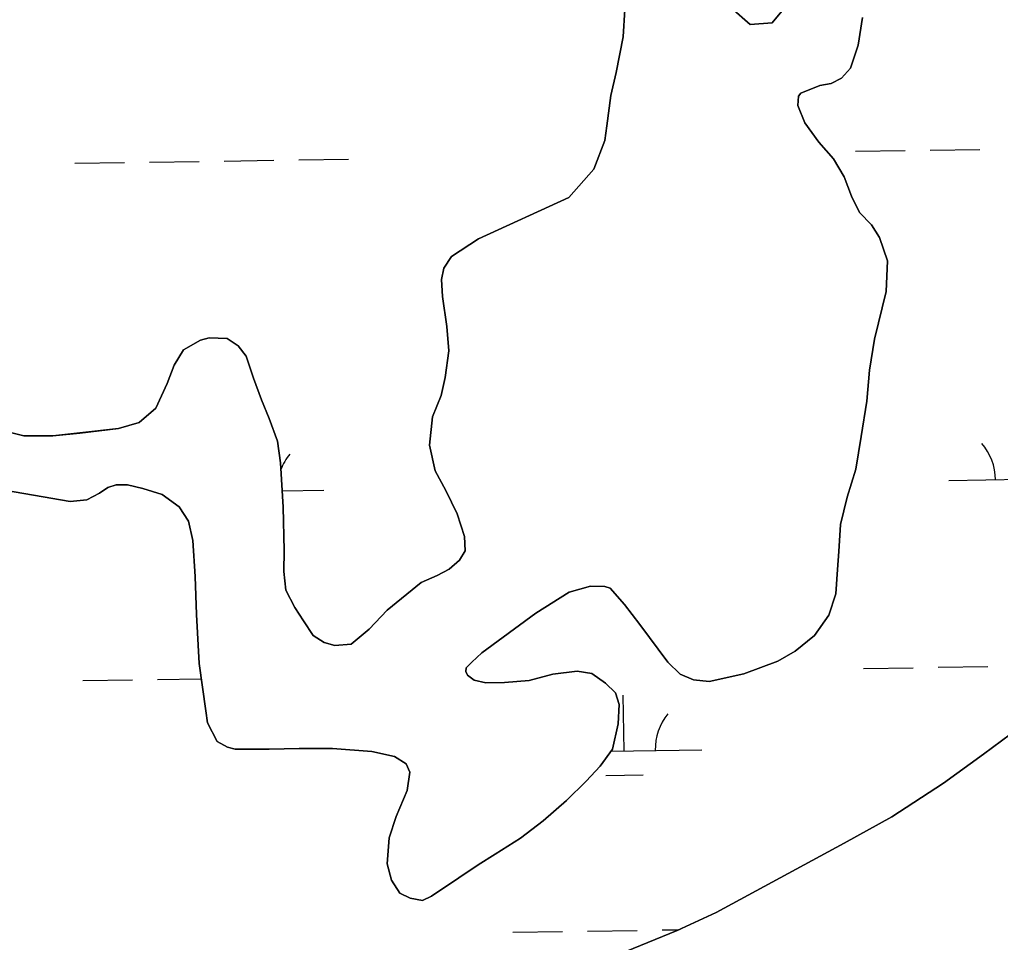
# Model space of a CAD drawing. Extents: x 3823584 to 3861785, y 301729 to 327625.
# Drawn here: x 3841356 to 3841986, y 311648 to 312242 of the extents above; entities that cross this region are included whole.
import ezdxf

# ---------------------------------------------------------------- set-up
doc = ezdxf.new("R2010")
doc.units = 0
doc.layers.add('V-TOPO-SHOR', color=7, linetype='Continuous')
doc.layers.add('V-WETL-SWMP', color=7, linetype='Continuous')

msp = doc.modelspace()

# ---------------------------------------------------------------- linework, layer by layer
at = {"layer": 'V-TOPO-SHOR'}
for points in [[(3841358.7, 311973.95), (3841377.22, 311974.01), (3841394.74, 311975.83), (3841419.55, 311978.67), (3841432.74, 311982.64), (3841443.54, 311991.74), (3841450.78, 312007.71), (3841455.28, 312019.54), (3841461.36, 312029.22), (3841472.17, 312035.55), (3841477.88, 312036.95), (3841489.31, 312036.59), (3841496.41, 312031.88), (3841501.55, 312025.2), (3841506.32, 312011.03), (3841511.48, 311997.26), (3841516.44, 311985.06), (3841521.81, 311970.5), (3841523.62, 311956.72), (3841525.28, 311928.16), (3841525.95, 311900.19), (3841525.8, 311886.8), (3841527.02, 311874.79), (3841532.96, 311863.58), (3841538.5, 311854.93), (3841544.63, 311845.69), (3841551.73, 311841.18), (3841558.63, 311839.23), (3841569.07, 311840.05), (3841580.66, 311849.73), (3841592.25, 311861.78), (3841614.06, 311879.78), (3841624.29, 311884.14), (3841632.16, 311888.3), (3841638.84, 311894.03), (3841642.36, 311900.15), (3841641.94, 311909.21), (3841637.17, 311923.77), (3841630.04, 311938.91), (3841623.1, 311951.5), (3841619.51, 311968.03), (3841621.43, 311986.16), (3841626.9, 311999.97), (3841629.62, 312011.6), (3841631.94, 312028.74), (3841630.71, 312044.29), (3841627.89, 312063.59), (3841627.07, 312074.62), (3841628.63, 312081.91), (3841633.53, 312089.41), (3841651.02, 312100.69), (3841709.05, 312127.26), (3841725.15, 312145.42), (3841732.19, 312163.96), (3841733.54, 312173.42), (3841736.04, 312192.93), (3841739.54, 312207.71), (3841744, 312230.57), (3841745.13, 312248.3)], [(3841813.48, 312249.3), (3841825.52, 312238.5), (3841839.71, 312239.72), (3841846.97, 312248.41)], [(3841897.8, 312243.04), (3841895.1, 312225.31), (3841890.21, 312210.52), (3841884.33, 312204), (3841877.64, 312200.64), (3841870.36, 312199.43), (3841858.16, 312194.47), (3841856.79, 312192.5), (3841856.21, 312186.39), (3841860.77, 312175.37), (3841869.68, 312162.79), (3841879.16, 312152.19), (3841886.09, 312140.59), (3841890.85, 312128.19), (3841896.01, 312117.57), (3841903.71, 312109.71), (3841908.86, 312101.65), (3841913.83, 312086.5), (3841913.1, 312066.8), (3841905.51, 312036.25), (3841902.42, 312016.35), (3841900.7, 311996.25), (3841897.03, 311973.59), (3841893.54, 311952.5)], [(3841335.84, 311979.6), (3841358.7, 311973.95)], [(3841893.54, 311952.5), (3841888.08, 311934.56), (3841883.8, 311917.02), (3841882.67, 311899.68), (3841881.72, 311888.05), (3841880.78, 311872.49), (3841876.29, 311858.69), (3841867.07, 311845.66), (3841854.5, 311835.58), (3841843.49, 311829.05), (3841821.65, 311820.91), (3841799.21, 311815.91), (3841789.16, 311817.07), (3841780.68, 311820.78), (3841772.77, 311828.44), (3841754.58, 311852.61), (3841744.89, 311865.59), (3841735.6, 311876), (3841732.25, 311877.17), (3841722.99, 311877.34), (3841709.21, 311873.55), (3841687.79, 311859.9), (3841653, 311834.39), (3841646.71, 311828.46), (3841642.98, 311824.71), (3841642.79, 311822.34), (3841643.98, 311819.98), (3841648.13, 311816.84), (3841655.62, 311815.09), (3841667.63, 311815.33), (3841683.58, 311816.75), (3841698.74, 311820.74), (3841714.49, 311822.56), (3841723.75, 311821.2), (3841732.63, 311814.93), (3841738.95, 311808.64), (3841741.34, 311801.17), (3841740.79, 311788.76), (3841737.09, 311772.59), (3841729.25, 311761.54), (3841720.21, 311751.86), (3841707.45, 311739.41), (3841692.52, 311726.37), (3841677.98, 311715.29), (3841661.66, 311705.01), (3841650.84, 311698.08), (3841638.26, 311689.77), (3841620.77, 311677.9), (3841614.87, 311675.12), (3841606.98, 311676.67), (3841600.47, 311679.81), (3841594.93, 311688.26), (3841592.14, 311698.69), (3841593.47, 311715.44), (3841597.96, 311729.24), (3841605.2, 311745.8), (3841606.74, 311757.63), (3841604.36, 311763.14), (3841596.86, 311767.84), (3841582.28, 311770.95), (3841557.06, 311772.85), (3841535.59, 311772.98), (3841516.29, 311772.53), (3841494.62, 311772.46), (3841489.5, 311773.83), (3841482.98, 311777.35), (3841476.65, 311789.35), (3841475.64, 311797.22), (3841471.41, 311827.55), (3841469.74, 311859.05), (3841468.88, 311883.48), (3841467.24, 311906.72), (3841464.44, 311919.12), (3841458.5, 311928.36), (3841447.65, 311936.2), (3841435.23, 311940.1), (3841425.37, 311942.44), (3841418.08, 311942.42), (3841412.58, 311940.83), (3841407.27, 311937.07), (3841399.2, 311932.91), (3841388.37, 311931.69), (3841334.77, 311940.99)], [(3841309.8, 311366), (3841395.25, 311406.48), (3841422.02, 311420.56), (3841447.61, 311434.43), (3841469.25, 311448.3), (3841496.01, 311468.09), (3841520.21, 311484.53), (3841542.04, 311500.96), (3841561.13, 311514.22), (3841646.7, 311579.54), (3841672.67, 311596.57), (3841704.54, 311620.72), (3841728.15, 311635.18), (3841750.4, 311644.32), (3841778.76, 311655.83), (3841803.76, 311667.54), (3841886.04, 311711.95), (3841916.75, 311728.99), (3841950, 311750.58), (3841975.58, 311769.19), (3841992.89, 311782.06)]]:
    msp.add_lwpolyline(points, dxfattribs=at)
at = {"layer": 'V-WETL-SWMP'}
for p, q in [((3841893.28, 312157.02), (3841925.27, 312157.51)), ((3841941.27, 312157.76), (3841973.27, 312158.25)), ((3841391.43, 312149.28), (3841423.42, 312149.77)), ((3841439.42, 312150.02), (3841471.42, 312150.51)), ((3841487.42, 312150.76), (3841519.41, 312151.25)), ((3841535.41, 312151.5), (3841567.41, 312151.99)), ((3841953.39, 311945.31), (3842053.38, 311946.86)), ((3841524.67, 311938.7), (3841551.53, 311939.12)), ((3841898.41, 311824.38), (3841930.4, 311824.87)), ((3841946.4, 311825.12), (3841978.4, 311825.61)), ((3841396.56, 311816.64), (3841428.55, 311817.14)), ((3841444.55, 311817.38), (3841472.77, 311817.82)), ((3841744.61, 311771.26), (3841744.06, 311807.26)), ((3841736.05, 311771.13), (3841794.61, 311772.03)), ((3841732.85, 311755.65), (3841756.85, 311756.02)), ((3841672.99, 311654.71), (3841704.99, 311655.2)), ((3841720.99, 311655.45), (3841752.99, 311655.94)), ((3841768.98, 311656.19), (3841779.88, 311656.36))]:
    msp.add_line(p, q, dxfattribs=at)
for points in [[(3841745.13, 312248.3), (3841744, 312230.57), (3841739.54, 312207.71), (3841736.04, 312192.93), (3841733.54, 312173.42), (3841732.19, 312163.96), (3841725.15, 312145.42), (3841709.05, 312127.26), (3841651.02, 312100.69), (3841633.53, 312089.41), (3841628.63, 312081.91), (3841627.07, 312074.62), (3841627.89, 312063.59), (3841630.71, 312044.29), (3841631.94, 312028.74), (3841629.62, 312011.59), (3841626.9, 311999.97), (3841621.43, 311986.16), (3841619.51, 311968.03), (3841623.1, 311951.5), (3841630.04, 311938.91), (3841637.17, 311923.77), (3841641.94, 311909.21), (3841642.36, 311900.15), (3841638.84, 311894.03), (3841632.16, 311888.3), (3841624.29, 311884.14), (3841614.06, 311879.77), (3841592.25, 311861.78), (3841580.67, 311849.73), (3841569.07, 311840.05), (3841558.64, 311839.23), (3841551.73, 311841.18), (3841544.63, 311845.69), (3841538.5, 311854.93), (3841532.96, 311863.58), (3841527.01, 311874.79), (3841525.8, 311886.8), (3841525.95, 311900.19), (3841525.28, 311928.16), (3841523.62, 311956.72), (3841521.81, 311970.5), (3841516.44, 311985.06), (3841511.48, 311997.26), (3841506.32, 312011.03), (3841501.55, 312025.2), (3841496.41, 312031.88), (3841489.31, 312036.59), (3841477.88, 312036.95), (3841472.17, 312035.55), (3841461.36, 312029.22), (3841455.28, 312019.54), (3841450.78, 312007.71), (3841443.54, 311991.74), (3841432.74, 311982.65), (3841419.55, 311978.67), (3841394.74, 311975.84), (3841377.22, 311974.01), (3841358.7, 311973.96), (3841335.84, 311979.6)], [(3841846.97, 312248.41), (3841839.71, 312239.72), (3841825.53, 312238.5), (3841813.48, 312249.29)], [(3841877.64, 312200.64), (3841884.33, 312204.01), (3841890.22, 312210.52), (3841895.1, 312225.31), (3841897.8, 312243.04)], [(3841388.37, 311931.69), (3841399.2, 311932.91), (3841407.27, 311937.07), (3841412.57, 311940.83), (3841418.08, 311942.42), (3841425.37, 311942.44), (3841435.23, 311940.11), (3841447.65, 311936.2), (3841458.5, 311928.36), (3841464.44, 311919.12), (3841467.24, 311906.72), (3841468.88, 311883.48), (3841469.74, 311859.06), (3841471.41, 311827.55), (3841475.64, 311797.23), (3841476.65, 311789.35), (3841482.98, 311777.35), (3841489.5, 311773.83), (3841494.62, 311772.46), (3841516.29, 311772.53), (3841535.59, 311772.98), (3841557.06, 311772.85), (3841582.28, 311770.95), (3841596.86, 311767.84), (3841604.36, 311763.14), (3841606.74, 311757.63), (3841605.2, 311745.81), (3841597.96, 311729.24), (3841593.47, 311715.44), (3841592.14, 311698.69), (3841594.93, 311688.26), (3841600.47, 311679.81), (3841606.98, 311676.67), (3841614.87, 311675.12), (3841620.77, 311677.9), (3841638.26, 311689.77), (3841650.84, 311698.08), (3841661.66, 311705), (3841677.98, 311715.29), (3841692.52, 311726.37), (3841707.45, 311739.41), (3841720.21, 311751.86), (3841729.25, 311761.54), (3841737.09, 311772.59), (3841740.79, 311788.76), (3841741.34, 311801.17), (3841738.96, 311808.64), (3841732.63, 311814.93), (3841723.75, 311821.21), (3841714.49, 311822.56), (3841698.74, 311820.74), (3841683.58, 311816.75), (3841667.63, 311815.33), (3841655.62, 311815.09), (3841648.13, 311816.84), (3841643.98, 311819.98), (3841642.79, 311822.34), (3841642.98, 311824.71), (3841646.71, 311828.46), (3841653, 311834.39), (3841687.79, 311859.9), (3841709.22, 311873.56), (3841722.99, 311877.34), (3841732.25, 311877.17), (3841735.6, 311876), (3841744.89, 311865.59), (3841754.58, 311852.61), (3841772.77, 311828.44), (3841780.68, 311820.78), (3841789.16, 311817.07), (3841799.21, 311815.91), (3841821.65, 311820.91), (3841843.49, 311829.05), (3841854.5, 311835.58), (3841867.07, 311845.66), (3841876.29, 311858.69), (3841880.78, 311872.49), (3841881.72, 311888.05), (3841882.67, 311899.68), (3841883.8, 311917.02), (3841888.08, 311934.56), (3841893.54, 311952.5), (3841897.03, 311973.59), (3841900.7, 311996.25), (3841902.42, 312016.35), (3841905.51, 312036.25), (3841913.1, 312066.8), (3841913.83, 312086.5), (3841908.86, 312101.65), (3841903.71, 312109.71), (3841896.01, 312117.57), (3841890.85, 312128.19), (3841886.09, 312140.59), (3841879.16, 312152.19), (3841869.68, 312162.79), (3841860.77, 312175.37), (3841856.21, 312186.39), (3841856.79, 312192.5), (3841858.16, 312194.47), (3841870.35, 312199.43), (3841877.64, 312200.64)], [(3841334.77, 311940.99), (3841388.37, 311931.69)], [(3841992.89, 311782.06), (3841975.58, 311769.19), (3841950, 311750.58), (3841916.75, 311728.99), (3841886.04, 311711.95), (3841803.76, 311667.54), (3841778.76, 311655.84), (3841750.4, 311644.32), (3841728.15, 311635.18), (3841704.54, 311620.72), (3841672.67, 311596.57), (3841646.7, 311579.54)]]:
    msp.add_lwpolyline(points, dxfattribs=at)
for centre, start, end in [((3841948.14, 311945.71), 0.11154, 41.6552), ((3841556.77, 311939.67), 140.11153, 158.94448), ((3841799.84, 311772.59), 140.11153, 181.65519)]:
    msp.add_arc(centre, 35.25, start, end, dxfattribs=at)

doc.saveas('drawing.dxf')
